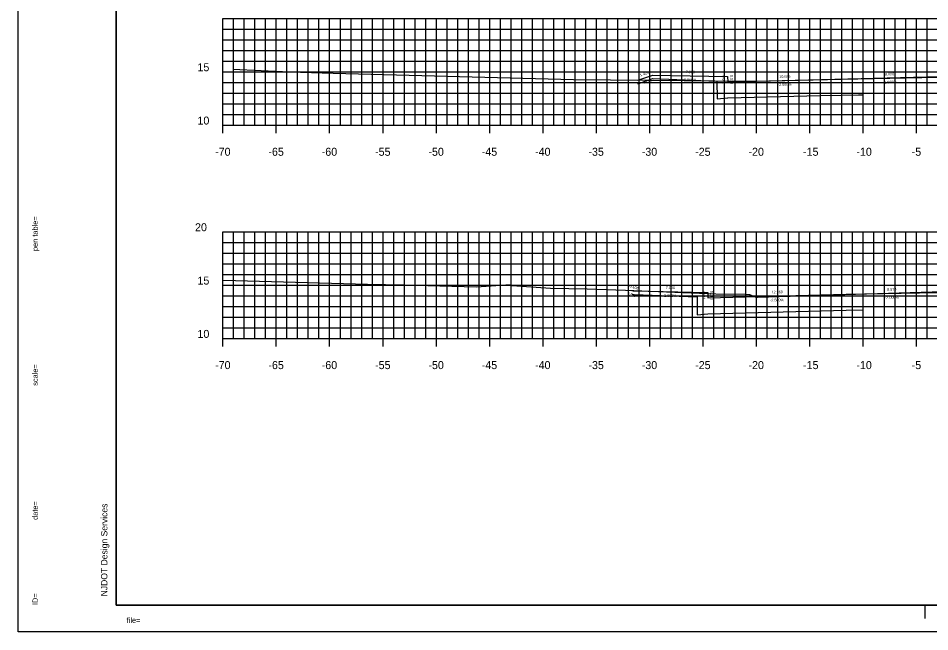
# Model space of a CAD drawing. Extents: x 40011 to 50684, y 49949 to 72236.
# Drawn here: x 42979.5 to 43064.9, y 67867.7 to 67925.2 of the extents above; entities that cross this region are included whole.
import ezdxf

# ---------------------------------------------------------------- set-up
doc = ezdxf.new("R2010")
doc.units = 0
for name, color, linetype in [('1', 7, 'Continuous'), ('10', 7, 'Continuous'), ('41', 7, 'Continuous'), ('51', 7, 'Continuous'), ('52', 7, 'Continuous'), ('53', 7, 'Continuous'), ('54', 7, 'Continuous'), ('55', 7, 'Continuous'), ('57', 7, 'Continuous'), ('58', 7, 'Continuous'), ('59', 7, 'Continuous')]:
    doc.layers.add(name, color=color, linetype=linetype)

msp = doc.modelspace()

# ---------------------------------------------------------------- linework, layer by layer
at = {"layer": '1'}
for p, q in [((42988.68, 67975.196), (42988.68, 67870.196)), ((42988.68, 67870.196), (43153.68, 67870.196)), ((43064.513, 67868.946), (43064.513, 67870.196)), ((43154.18, 67867.696), (42979.485, 67867.696))]:
    msp.add_line(p, q, dxfattribs=at)
at = {"layer": '41'}
for points in [[(42979.485, 67977.696), (43154.18, 67977.696), (43154.18, 67867.696), (42979.485, 67867.696)], [(42988.68, 67975.196), (43153.68, 67975.196), (43153.68, 67870.196), (42988.68, 67870.196)]]:
    msp.add_lwpolyline(points, close=True, dxfattribs=at)
at = {"layer": '51'}
for p, q in [((42998.68, 67915.196), (42998.68, 67925.196)), ((42998.68, 67925.196), (42999.43, 67925.196)), ((42998.68, 67920.196), (42999.43, 67920.196)), ((42998.68, 67915.196), (42999.43, 67915.196)), ((42998.68, 67895.196), (42998.68, 67905.196)), ((42998.68, 67905.196), (42999.43, 67905.196)), ((42998.68, 67900.196), (42999.43, 67900.196)), ((42998.68, 67895.196), (42999.43, 67895.196))]:
    msp.add_line(p, q, dxfattribs=at)
at = {"layer": '52'}
for p, q in [((42998.68, 67915.196), (43138.68, 67915.196)), ((42998.68, 67914.446), (42998.68, 67915.196)), ((43003.68, 67914.446), (43003.68, 67915.196)), ((43008.68, 67914.446), (43008.68, 67915.196)), ((43013.68, 67914.446), (43013.68, 67915.196)), ((43018.68, 67914.446), (43018.68, 67915.196)), ((43023.68, 67914.446), (43023.68, 67915.196)), ((43028.68, 67914.446), (43028.68, 67915.196)), ((43033.68, 67914.446), (43033.68, 67915.196)), ((43038.68, 67914.446), (43038.68, 67915.196)), ((43043.68, 67914.446), (43043.68, 67915.196)), ((43048.68, 67914.446), (43048.68, 67915.196)), ((43053.68, 67914.446), (43053.68, 67915.196)), ((43058.68, 67914.446), (43058.68, 67915.196)), ((43063.68, 67914.446), (43063.68, 67915.196)), ((42998.68, 67895.196), (43138.68, 67895.196)), ((42998.68, 67894.446), (42998.68, 67895.196)), ((43003.68, 67894.446), (43003.68, 67895.196)), ((43008.68, 67894.446), (43008.68, 67895.196)), ((43013.68, 67894.446), (43013.68, 67895.196)), ((43018.68, 67894.446), (43018.68, 67895.196)), ((43023.68, 67894.446), (43023.68, 67895.196)), ((43028.68, 67894.446), (43028.68, 67895.196)), ((43033.68, 67894.446), (43033.68, 67895.196)), ((43038.68, 67894.446), (43038.68, 67895.196)), ((43043.68, 67894.446), (43043.68, 67895.196)), ((43048.68, 67894.446), (43048.68, 67895.196)), ((43053.68, 67894.446), (43053.68, 67895.196)), ((43058.68, 67894.446), (43058.68, 67895.196)), ((43063.68, 67894.446), (43063.68, 67895.196))]:
    msp.add_line(p, q, dxfattribs=at)
at = {"layer": '53'}
for p, q in [((42998.68, 67924.196), (43138.68, 67924.196)), ((42998.68, 67923.196), (43138.68, 67923.196)), ((42998.68, 67922.196), (43138.68, 67922.196)), ((42998.68, 67921.196), (43138.68, 67921.196)), ((42998.68, 67919.196), (43138.68, 67919.196)), ((42998.68, 67918.196), (43138.68, 67918.196)), ((42998.68, 67917.196), (43138.68, 67917.196)), ((42998.68, 67916.196), (43138.68, 67916.196)), ((42998.68, 67904.196), (43138.68, 67904.196)), ((42998.68, 67903.196), (43138.68, 67903.196)), ((42998.68, 67902.196), (43138.68, 67902.196)), ((42998.68, 67901.196), (43138.68, 67901.196)), ((42998.68, 67899.196), (43138.68, 67899.196)), ((42998.68, 67898.196), (43138.68, 67898.196)), ((42998.68, 67897.196), (43138.68, 67897.196)), ((42998.68, 67896.196), (43138.68, 67896.196))]:
    msp.add_line(p, q, dxfattribs=at)
at = {"layer": '54'}
for p, q in [((42999.68, 67915.196), (42999.68, 67925.196)), ((43000.68, 67915.196), (43000.68, 67925.196)), ((43001.68, 67915.196), (43001.68, 67925.196)), ((43002.68, 67915.196), (43002.68, 67925.196)), ((43004.68, 67915.196), (43004.68, 67925.196)), ((43005.68, 67915.196), (43005.68, 67925.196)), ((43006.68, 67915.196), (43006.68, 67925.196)), ((43007.68, 67915.196), (43007.68, 67925.196)), ((43009.68, 67915.196), (43009.68, 67925.196)), ((43010.68, 67915.196), (43010.68, 67925.196)), ((43011.68, 67915.196), (43011.68, 67925.196)), ((43012.68, 67915.196), (43012.68, 67925.196)), ((43014.68, 67915.196), (43014.68, 67925.196)), ((43015.68, 67915.196), (43015.68, 67925.196)), ((43016.68, 67915.196), (43016.68, 67925.196)), ((43017.68, 67915.196), (43017.68, 67925.196)), ((43019.68, 67915.196), (43019.68, 67925.196)), ((43020.68, 67915.196), (43020.68, 67925.196)), ((43021.68, 67915.196), (43021.68, 67925.196)), ((43022.68, 67915.196), (43022.68, 67925.196)), ((43024.68, 67915.196), (43024.68, 67925.196)), ((43025.68, 67915.196), (43025.68, 67925.196)), ((43026.68, 67915.196), (43026.68, 67925.196)), ((43027.68, 67915.196), (43027.68, 67925.196)), ((43029.68, 67915.196), (43029.68, 67925.196)), ((43030.68, 67915.196), (43030.68, 67925.196)), ((43031.68, 67915.196), (43031.68, 67925.196)), ((43032.68, 67915.196), (43032.68, 67925.196)), ((43034.68, 67915.196), (43034.68, 67925.196)), ((43035.68, 67915.196), (43035.68, 67925.196)), ((43036.68, 67915.196), (43036.68, 67925.196)), ((43037.68, 67915.196), (43037.68, 67925.196)), ((43039.68, 67915.196), (43039.68, 67925.196)), ((43040.68, 67915.196), (43040.68, 67925.196)), ((43041.68, 67915.196), (43041.68, 67925.196)), ((43042.68, 67915.196), (43042.68, 67925.196)), ((43044.68, 67915.196), (43044.68, 67925.196)), ((43045.68, 67915.196), (43045.68, 67925.196)), ((43046.68, 67915.196), (43046.68, 67925.196)), ((43047.68, 67915.196), (43047.68, 67925.196)), ((43049.68, 67915.196), (43049.68, 67925.196)), ((43050.68, 67915.196), (43050.68, 67925.196)), ((43051.68, 67915.196), (43051.68, 67925.196)), ((43052.68, 67915.196), (43052.68, 67925.196)), ((43054.68, 67915.196), (43054.68, 67925.196)), ((43055.68, 67915.196), (43055.68, 67925.196)), ((43056.68, 67915.196), (43056.68, 67925.196)), ((43057.68, 67915.196), (43057.68, 67925.196)), ((43059.68, 67915.196), (43059.68, 67925.196)), ((43060.68, 67915.196), (43060.68, 67925.196)), ((43061.68, 67915.196), (43061.68, 67925.196)), ((43062.68, 67915.196), (43062.68, 67925.196)), ((43064.68, 67915.196), (43064.68, 67925.196)), ((42999.68, 67895.196), (42999.68, 67905.196)), ((43000.68, 67895.196), (43000.68, 67905.196)), ((43001.68, 67895.196), (43001.68, 67905.196)), ((43002.68, 67895.196), (43002.68, 67905.196)), ((43004.68, 67895.196), (43004.68, 67905.196)), ((43005.68, 67895.196), (43005.68, 67905.196)), ((43006.68, 67895.196), (43006.68, 67905.196)), ((43007.68, 67895.196), (43007.68, 67905.196)), ((43009.68, 67895.196), (43009.68, 67905.196)), ((43010.68, 67895.196), (43010.68, 67905.196)), ((43011.68, 67895.196), (43011.68, 67905.196)), ((43012.68, 67895.196), (43012.68, 67905.196)), ((43014.68, 67895.196), (43014.68, 67905.196)), ((43015.68, 67895.196), (43015.68, 67905.196)), ((43016.68, 67895.196), (43016.68, 67905.196)), ((43017.68, 67895.196), (43017.68, 67905.196)), ((43019.68, 67895.196), (43019.68, 67905.196)), ((43020.68, 67895.196), (43020.68, 67905.196)), ((43021.68, 67895.196), (43021.68, 67905.196)), ((43022.68, 67895.196), (43022.68, 67905.196)), ((43024.68, 67895.196), (43024.68, 67905.196)), ((43025.68, 67895.196), (43025.68, 67905.196)), ((43026.68, 67895.196), (43026.68, 67905.196)), ((43027.68, 67895.196), (43027.68, 67905.196)), ((43029.68, 67895.196), (43029.68, 67905.196)), ((43030.68, 67895.196), (43030.68, 67905.196)), ((43031.68, 67895.196), (43031.68, 67905.196)), ((43032.68, 67895.196), (43032.68, 67905.196)), ((43034.68, 67895.196), (43034.68, 67905.196)), ((43035.68, 67895.196), (43035.68, 67905.196)), ((43036.68, 67895.196), (43036.68, 67905.196)), ((43037.68, 67895.196), (43037.68, 67905.196)), ((43039.68, 67895.196), (43039.68, 67905.196)), ((43040.68, 67895.196), (43040.68, 67905.196)), ((43041.68, 67895.196), (43041.68, 67905.196)), ((43042.68, 67895.196), (43042.68, 67905.196)), ((43044.68, 67895.196), (43044.68, 67905.196)), ((43045.68, 67895.196), (43045.68, 67905.196)), ((43046.68, 67895.196), (43046.68, 67905.196)), ((43047.68, 67895.196), (43047.68, 67905.196)), ((43049.68, 67895.196), (43049.68, 67905.196)), ((43050.68, 67895.196), (43050.68, 67905.196)), ((43051.68, 67895.196), (43051.68, 67905.196)), ((43052.68, 67895.196), (43052.68, 67905.196)), ((43054.68, 67895.196), (43054.68, 67905.196)), ((43055.68, 67895.196), (43055.68, 67905.196)), ((43056.68, 67895.196), (43056.68, 67905.196)), ((43057.68, 67895.196), (43057.68, 67905.196)), ((43059.68, 67895.196), (43059.68, 67905.196)), ((43060.68, 67895.196), (43060.68, 67905.196)), ((43061.68, 67895.196), (43061.68, 67905.196)), ((43062.68, 67895.196), (43062.68, 67905.196)), ((43064.68, 67895.196), (43064.68, 67905.196))]:
    msp.add_line(p, q, dxfattribs=at)
at = {"layer": '55'}
for p, q in [((42998.68, 67925.196), (43138.68, 67925.196)), ((42998.68, 67915.196), (42998.68, 67925.196)), ((43003.68, 67915.196), (43003.68, 67925.196)), ((43008.68, 67915.196), (43008.68, 67925.196)), ((43013.68, 67915.196), (43013.68, 67925.196)), ((43018.68, 67915.196), (43018.68, 67925.196)), ((43023.68, 67915.196), (43023.68, 67925.196)), ((43028.68, 67915.196), (43028.68, 67925.196)), ((43033.68, 67915.196), (43033.68, 67925.196)), ((43038.68, 67915.196), (43038.68, 67925.196)), ((43043.68, 67915.196), (43043.68, 67925.196)), ((43048.68, 67915.196), (43048.68, 67925.196)), ((43053.68, 67915.196), (43053.68, 67925.196)), ((43058.68, 67915.196), (43058.68, 67925.196)), ((43063.68, 67915.196), (43063.68, 67925.196)), ((42998.68, 67920.196), (43138.68, 67920.196)), ((42998.68, 67915.196), (43138.68, 67915.196)), ((42998.68, 67905.196), (43138.68, 67905.196)), ((42998.68, 67895.196), (42998.68, 67905.196)), ((43003.68, 67895.196), (43003.68, 67905.196)), ((43008.68, 67895.196), (43008.68, 67905.196)), ((43013.68, 67895.196), (43013.68, 67905.196)), ((43018.68, 67895.196), (43018.68, 67905.196)), ((43023.68, 67895.196), (43023.68, 67905.196)), ((43028.68, 67895.196), (43028.68, 67905.196)), ((43033.68, 67895.196), (43033.68, 67905.196)), ((43038.68, 67895.196), (43038.68, 67905.196)), ((43043.68, 67895.196), (43043.68, 67905.196)), ((43048.68, 67895.196), (43048.68, 67905.196)), ((43053.68, 67895.196), (43053.68, 67905.196)), ((43058.68, 67895.196), (43058.68, 67905.196)), ((43063.68, 67895.196), (43063.68, 67905.196)), ((42998.68, 67900.196), (43138.68, 67900.196)), ((42998.68, 67895.196), (43138.68, 67895.196))]:
    msp.add_line(p, q, dxfattribs=at)
at = {"layer": '57'}
for points in [[(42999.594, 67920.447), (43004.914, 67920.185), (43009.013, 67920.066), (43031.546, 67919.484), (43038.465, 67919.395), (43038.668, 67919.393), (43039.006, 67919.394), (43047.699, 67919.319), (43047.753, 67919.319), (43047.826, 67919.319), (43047.887, 67919.319), (43047.921, 67919.319), (43047.98, 67919.317), (43048.002, 67919.313), (43048.635, 67919.306), (43068.357, 67919.809)], [(42998.68, 67900.656), (42999.852, 67900.614), (43012.23, 67900.299), (43015.61, 67900.209), (43022.425, 67900.043), (43025.673, 67900.238), (43025.794, 67900.151), (43029.394, 67899.924), (43032.826, 67899.852), (43036.427, 67899.706), (43044.867, 67899.379), (43047.716, 67899.334), (43048.032, 67899.33), (43048.041, 67899.333), (43048.05, 67899.328), (43048.63, 67899.055), (43048.677, 67899.056), (43048.778, 67899.061), (43067.199, 67899.616)]]:
    msp.add_lwpolyline(points, dxfattribs=at)
at = {"layer": '58'}
for points in [[(43037.559, 67919.077), (43038.984, 67919.552), (43044.988, 67919.316), (43044.999, 67917.653), (43044.999, 67917.647), (43045.981, 67917.739), (43045.994, 67917.74), (43054.653, 67917.957), (43056.679, 67918.008), (43058.26, 67918.039), (43058.68, 67918.048)], [(43037.015, 67899.354), (43037.025, 67899.351), (43037.122, 67899.318), (43037.213, 67899.314), (43043.126, 67899.083), (43043.126, 67899.079), (43043.135, 67897.414), (43044.132, 67897.507), (43057.1, 67897.831), (43058.679, 67897.863)]]:
    msp.add_lwpolyline(points, dxfattribs=at)
at = {"layer": '59'}
for points in [[(43037.559, 67919.406), (43038.984, 67919.882), (43045.984, 67919.742), (43045.994, 67919.242), (43056.68, 67919.509), (43065.68, 67919.689), (43068.68, 67919.749), (43068.68, 67919.749), (43074.18, 67919.666), (43081.187, 67919.526), (43088.26, 67919.349), (43088.27, 67919.849), (43095.27, 67919.989), (43095.654, 67919.861)], [(43037.016, 67899.684), (43037.122, 67899.648), (43044.122, 67899.508), (43044.132, 67899.008), (43057.1, 67899.332), (43065.68, 67899.504), (43068.68, 67899.564), (43068.68, 67899.564), (43074.18, 67899.482), (43080.886, 67899.347), (43088.324, 67899.161), (43088.334, 67899.661), (43095.334, 67899.801), (43095.93, 67899.603)]]:
    msp.add_lwpolyline(points, dxfattribs=at)

# ---------------------------------------------------------------- texts
at = {"layer": '1'}
for s, height, rotation, p in [('...................pentable..................', 0.0072, 90, (42981.318, 67907.374)), ('pen table=', 0.5, 90, (42981.318, 67903.39)), ('......scale......', 0.0072, 90, (42981.318, 67893.207)), ('scale=', 0.5, 90, (42981.318, 67890.762)), ('.......time......', 0.0072, 90, (42981.318, 67880.374)), ('date=', 0.5, 90, (42981.318, 67878.186)), ('NJDOT Design Services', 0.6, 90, (42987.846, 67871.018)), ('............who............', 0.0072, 90, (42981.318, 67871.529)), ('ID=', 0.5, 90, (42981.318, 67870.2)), ('file=', 0.5, 360, (42989.653, 67868.529)), ('...................bob..................', 0.0072, 360, (42991.318, 67868.529))]:
    msp.add_text(s, height=height, rotation=rotation, dxfattribs=at).set_placement(p)
at = {"layer": '10'}
for s, rotation, p in [('1.425', 18.43495, (43037.809, 67919.753)), ('7.000', 358.85424, (43042.049, 67920.07)), ('-3.0:1', 18.43495, (43038.03, 67919.036)), ('2.000%', 358.85424, (43041.884, 67919.323)), ('0.0:1', 271.14576, (43045.482, 67919.842)), ('0.010', 271.14576, (43046.231, 67919.899)), ('10.685', 1.4321, (43050.827, 67919.612)), ('-2.000%', 1.14576, (43060.539, 67919.086)), ('9.000', 1.14576, (43060.732, 67919.84)), ('-2.500%', 1.4321, (43050.699, 67918.859)), ('0.106', 341.56505, (43036.766, 67900.03)), ('7.000', 358.85424, (43040.186, 67899.837)), ('0.010', 271.14576, (43044.369, 67899.666)), ('12.969', 1.4321, (43050.106, 67899.408)), ('8.579', 1.14576, (43060.944, 67899.659)), ('3.0:1', 341.56505, (43036.568, 67899.306)), ('2.000%', 358.85424, (43040.021, 67899.09)), ('0.0:1', 271.14576, (43043.62, 67899.609)), ('-2.500%', 1.4321, (43049.978, 67898.654)), ('-2.000%', 1.14576, (43060.75, 67898.905))]:
    msp.add_text(s, height=0.25, rotation=rotation, dxfattribs=at).set_placement(p)
at = {"layer": '51'}
for s, height, p in [('15', 0.75, (42996.286, 67920.246)), ('10', 0.75, (42996.286, 67915.246)), ('-', 0.0001, (42998.68, 67915.196)), ('20', 0.75, (42996.059, 67905.246)), ('15', 0.75, (42996.286, 67900.246)), ('10', 0.75, (42996.286, 67895.246)), ('-', 0.0001, (42998.68, 67895.196))]:
    msp.add_text(s, height=height, dxfattribs=at).set_placement(p)
at = {"layer": '52'}
for s, p in [('-70', (42997.94, 67912.321)), ('-65', (43002.935, 67912.321)), ('-60', (43007.935, 67912.321)), ('-55', (43012.937, 67912.321)), ('-50', (43017.937, 67912.321)), ('-45', (43022.932, 67912.321)), ('-40', (43027.932, 67912.321)), ('-35', (43032.936, 67912.321)), ('-30', (43037.936, 67912.321)), ('-25', (43042.94, 67912.321)), ('-20', (43047.94, 67912.321)), ('-15', (43053.054, 67912.321)), ('-10', (43058.054, 67912.321)), ('-5', (43063.239, 67912.321)), ('-70', (42997.94, 67892.321)), ('-65', (43002.935, 67892.321)), ('-60', (43007.935, 67892.321)), ('-55', (43012.937, 67892.321)), ('-50', (43017.937, 67892.321)), ('-45', (43022.932, 67892.321)), ('-40', (43027.932, 67892.321)), ('-35', (43032.936, 67892.321)), ('-30', (43037.936, 67892.321)), ('-25', (43042.94, 67892.321)), ('-20', (43047.94, 67892.321)), ('-15', (43053.054, 67892.321)), ('-10', (43058.054, 67892.321)), ('-5', (43063.239, 67892.321))]:
    msp.add_text(s, height=0.75, dxfattribs=at).set_placement(p)

doc.saveas('drawing.dxf')
